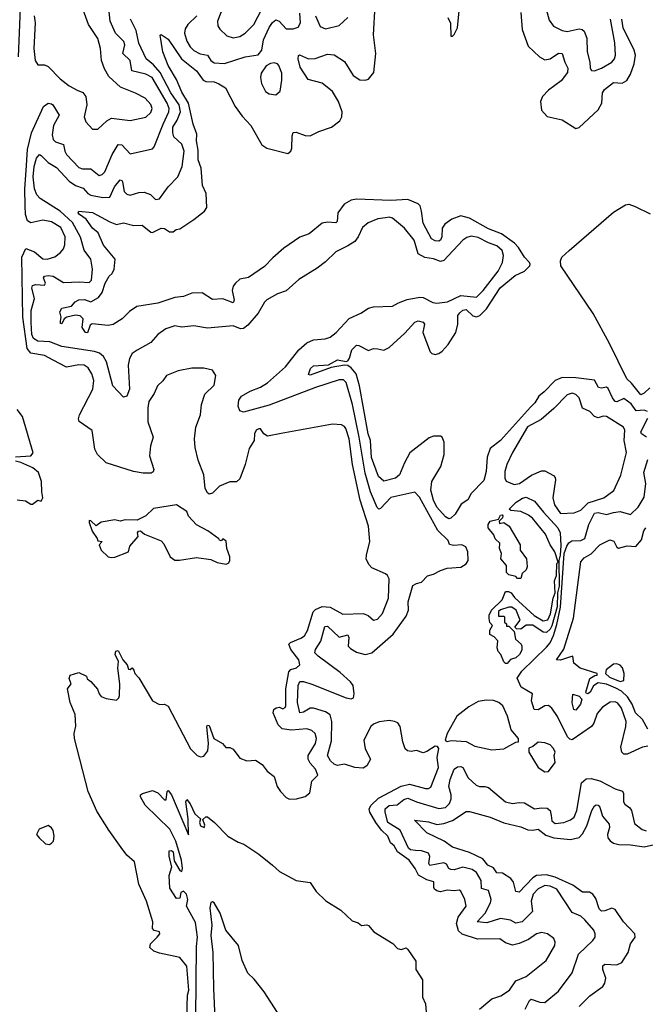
# Model space of a CAD drawing. Extents: x 1246230 to 1426786, y 660032 to 763141.
# Tile 425 of 566: x 1410249 to 1413901, y 680182 to 685933. Entities that reach past the tile are written whole.
import ezdxf

# ---------------------------------------------------------------- set-up
doc = ezdxf.new("R2010")
doc.units = 0

msp = doc.modelspace()

# ---------------------------------------------------------------- linework, layer by layer
at = {"layer": '0CON10XD'}
for points in [[(1410241.7, 685715), (1410266.3, 686283.7), (1410282.8, 686595), (1410286.6, 686875), (1410276.5, 687005), (1410261.5, 687041.5), (1410237.1, 687077.1)], [(1411224.3, 680105), (1411228.7, 680235), (1411235.9, 680265), (1411225.4, 680405), (1411185, 680455.8), (1411065, 680480.5), (1411033.1, 680493.1), (1411009.4, 680515), (1411012.9, 680535), (1411052.3, 680575), (1411066.9, 680595), (1411066.2, 680605), (1411035, 680614.3), (1411024, 680625), (1411026, 680665), (1410989.2, 680785), (1410944.4, 680885), (1410918.6, 681015), (1410875, 681053.1), (1410842, 681098), (1410768.9, 681198.9), (1410700.2, 681310.2), (1410649.2, 681425), (1410568.6, 681735), (1410567.5, 681765), (1410577.7, 681807.7), (1410574, 681875), (1410544, 681945), (1410528.8, 682025), (1410550, 682055), (1410537.5, 682085), (1410543.3, 682105), (1410595, 682120), (1410639.3, 682099.3), (1410642.5, 682082.5), (1410665, 682067.5), (1410703.6, 682023.6), (1410712.5, 681995), (1410725, 681980), (1410755, 681968.8), (1410815, 681958.8), (1410828.3, 681971.7), (1410832, 681985), (1410832.9, 682055), (1410822.5, 682145), (1410826.7, 682185), (1410806.7, 682225), (1410810, 682245), (1410825, 682248.8), (1410851.2, 682195), (1410876.2, 682165), (1410885, 682140), (1410895, 682137.5), (1410905, 682146.7), (1410915.7, 682134.3), (1410922, 682115), (1410945, 682090), (1411024.6, 681954.7), (1411065, 681932.5), (1411095, 681936.2), (1411115, 681923.8), (1411245.8, 681675), (1411285.8, 681635), (1411305, 681628.2), (1411325, 681630.8), (1411347.4, 681662.6), (1411351.1, 681705), (1411342, 681805), (1411345, 681812.5), (1411355, 681810), (1411382.5, 681735), (1411432.5, 681705), (1411453, 681683), (1411475, 681682.5), (1411495, 681672.5), (1411535, 681620), (1411574.2, 681604.2), (1411625, 681608.8), (1411665, 681583.3), (1411693.8, 681545), (1411735, 681512.5), (1411752, 681455), (1411771.2, 681425), (1411805, 681391.2), (1411825, 681381.2), (1411865, 681383.3), (1411915, 681396.2), (1411943.2, 681416.8), (1411954.2, 681485.8), (1411988.8, 681521.2), (1411975.5, 681555), (1411945, 681590), (1411934, 681614), (1411932.9, 681635), (1411975.4, 681705), (1411980.9, 681735), (1411974.3, 681765), (1411955, 681781.9), (1411925, 681792.2), (1411835, 681783.2), (1411781.7, 681791.7), (1411757.7, 681815), (1411728.5, 681885), (1411733.3, 681905), (1411745.4, 681914.6), (1411765, 681917.8), (1411785, 681908.1), (1411799.4, 681915), (1411803.7, 681926.3), (1411801.9, 682025), (1411820.3, 682125), (1411831.3, 682138.7), (1411865, 682148.1), (1411884.2, 682165), (1411879.4, 682195), (1411831.2, 682255), (1411820.9, 682285), (1411830.6, 682295), (1411890.1, 682319.9), (1411910.9, 682335), (1411929.6, 682365), (1411961.7, 682475), (1411975, 682487.8), (1412015, 682505.2), (1412061.8, 682501.8), (1412135, 682460), (1412254.5, 682464.5), (1412283.1, 682453.1), (1412315, 682426.2), (1412337.8, 682432.2), (1412366.7, 682465), (1412401.2, 682555), (1412405, 682667.5), (1412396.9, 682686.9), (1412385, 682695.8), (1412305, 682732), (1412289.1, 682749.1), (1412272.5, 682782.5), (1412272.8, 682805), (1412292.7, 682885), (1412285.2, 682975.2), (1412236.6, 683126.6), (1412192.3, 683335), (1412171.6, 683485), (1412153.5, 683545), (1412145, 683557.3), (1412126.9, 683566.9), (1412075, 683571.4), (1411775, 683516.9), (1411695, 683500.4), (1411675, 683514.3), (1411655, 683542.5), (1411645, 683544.2), (1411630, 683535), (1411619.2, 683515), (1411617.7, 683475), (1411587.9, 683427.9), (1411566.2, 683335), (1411535, 683250.8), (1411515.5, 683234.5), (1411475, 683233.5), (1411415, 683208.1), (1411375, 683166.9), (1411355, 683161.5), (1411345, 683168.9), (1411332.4, 683195), (1411323.5, 683275), (1411290.5, 683360.5), (1411273, 683435), (1411268.9, 683485), (1411277.5, 683552.5), (1411303.9, 683625), (1411310.9, 683685), (1411330.8, 683745), (1411385, 683798.8), (1411393.3, 683855), (1411375, 683886.2), (1411325, 683896.7), (1411255, 683897.1), (1411175, 683881.4), (1411105.5, 683854.4), (1411085, 683824.3), (1411054.3, 683795), (1411035, 683748.8), (1411003, 683703), (1410996.5, 683665), (1410997.3, 683585), (1411027.8, 683495), (1411013.6, 683445), (1411007.7, 683385), (1411032.2, 683305), (1411028, 683292), (1411016.1, 683283.9), (1410970, 683285), (1410913.8, 683293.8), (1410755, 683344.3), (1410703.6, 683393.6), (1410688.6, 683425), (1410672.9, 683532.9), (1410597, 683587), (1410592, 683602), (1410598.6, 683625), (1410677, 683775), (1410682.7, 683825), (1410670.8, 683865), (1410649.4, 683899.4), (1410624.7, 683914.7), (1410595, 683917.6), (1410523.3, 683903.3), (1410444.1, 683944.1), (1410395, 683971.2), (1410315, 683986.2), (1410293.3, 684013.3), (1410268.6, 684195), (1410262.7, 684545), (1410285, 684596.4), (1410336.5, 684576.5), (1410385, 684536.4), (1410410, 684535), (1410455, 684548.5), (1410487.5, 684572.5), (1410505.4, 684595), (1410513, 684617), (1410515.3, 684664.7), (1410489.6, 684719.6), (1410435, 684752.5), (1410385, 684761.2), (1410315, 684746.7), (1410295, 684758.2), (1410284.1, 684794.1), (1410281.6, 684845), (1410279.9, 684945), (1410287.9, 685052.1), (1410294.5, 685175.5), (1410318.3, 685271.7), (1410389.1, 685425), (1410415, 685444.4), (1410435, 685442.2), (1410443.1, 685435), (1410480, 685375), (1410446.8, 685315), (1410439.6, 685259.6), (1410445, 685232.2), (1410458.7, 685218.7), (1410504.2, 685204.2), (1410512.2, 685165), (1410522.9, 685145), (1410595, 685070), (1410615, 685061.2), (1410665, 685061.3), (1410713.6, 685023.6), (1410730.9, 685029.1), (1410745.9, 685044.1), (1410789.1, 685145), (1410825, 685203.5), (1410845, 685201.8), (1410895, 685148.6), (1411025, 685178.1), (1411035, 685190), (1411087.5, 685322.5), (1411120.2, 685395), (1411120.9, 685415), (1411110.9, 685445), (1411021.6, 685595), (1410985.5, 685615.5), (1410903.8, 685635), (1410893.7, 685693.7), (1410852.2, 685735), (1410862.2, 685785), (1410857.4, 685805), (1410809.4, 685855), (1410777.6, 685925), (1410767.5, 686015)], [(1411411.2, 685558.8), (1411450.8, 685535), (1411506.7, 685426.7), (1411548.8, 685368.8), (1411598.7, 685315), (1411662.3, 685202.3), (1411692.3, 685182.3), (1411815, 685151.1), (1411831.5, 685165), (1411838.5, 685181.5), (1411839.7, 685255), (1411845.4, 685274.6), (1411863.9, 685276.1), (1411915, 685257.2), (1411945.3, 685254.7), (1411995, 685280.5), (1412070, 685305), (1412118.2, 685341.8), (1412130, 685365), (1412130.7, 685395), (1412109.6, 685455), (1412075, 685514.2), (1412015, 685562.3), (1411933.4, 685583.4), (1411886.6, 685655), (1411874.6, 685705), (1411876, 685724), (1411882.3, 685727.7), (1411935, 685703.3), (1411974.7, 685705.3), (1412045, 685731.8), (1412085, 685728.2), (1412145, 685688.9), (1412195, 685607.5), (1412235, 685580.8), (1412265, 685579.6), (1412285, 685585.6), (1412316.7, 685625), (1412327.7, 685735), (1412315.3, 685845), (1412324.4, 686015)], [(1410333, 685955), (1410338.8, 685915), (1410332.8, 685765), (1410339.4, 685695), (1410355, 685669.4), (1410395, 685668.9), (1410415, 685658.5), (1410485, 685587.1), (1410537.4, 685547.4), (1410585, 685521.2), (1410618.3, 685508.3), (1410636, 685485), (1410641.4, 685435), (1410625.8, 685365), (1410635, 685336.7), (1410673.4, 685293.4)], [(1410673.4, 685293.4), (1410705, 685293.8), (1410757.1, 685342.9), (1410785, 685358.1), (1410895, 685344.4), (1410985, 685363.5), (1411015, 685390), (1411022.7, 685415), (1411015, 685437.1), (1410980.8, 685475), (1410924.6, 685504.6), (1410838.1, 685538.1), (1410770.2, 685600.2), (1410744.4, 685645), (1410726.7, 685695), (1410721.1, 685765), (1410705, 685823.8), (1410651.5, 685905), (1410619.6, 685989.6)], [(1411284.2, 685955), (1411231.2, 685905), (1411215, 685878.6), (1411211.8, 685855), (1411225, 685808.1), (1411245, 685773.8), (1411265, 685753.8), (1411302.4, 685732.4), (1411344.7, 685724.8), (1411365.4, 685695), (1411385, 685680.4), (1411445, 685676.8), (1411565, 685715.4), (1411642.1, 685727.9), (1411663.3, 685755), (1411671.9, 685815), (1411705, 685886.2), (1411725, 685915.5), (1411745, 685932.2), (1411763.4, 685923.4), (1411805, 685880), (1411845, 685878.4), (1411875, 685890), (1411888, 685915), (1411885, 685970)], [(1411435.4, 686004.6), (1411403.3, 685923.3), (1411406.6, 685896.6), (1411417.2, 685877.2), (1411457.9, 685837.9), (1411495, 685826.2), (1411535, 685834.6), (1411565.2, 685854.8), (1411615, 685904.6), (1411662.2, 685995)], [(1411975.3, 685955.3), (1412003.2, 685893.2), (1412035, 685879.5), (1412115, 685899.4), (1412164.5, 685945)], [(1412748.6, 685945), (1412763.2, 685913.2), (1412765, 685837.5), (1412775, 685836.7), (1412785, 685846.7), (1412804.3, 685885.7), (1412813.5, 685985)], [(1413174.6, 685974.6), (1413182.7, 685875), (1413217.3, 685777.3), (1413282.9, 685715), (1413315, 685699.2), (1413345, 685704.1), (1413395, 685736.8), (1413415, 685735.5), (1413430.8, 685685), (1413449.4, 685649.4), (1413446.1, 685625), (1413409.8, 685575), (1413335, 685520.6), (1413301.6, 685485), (1413288.8, 685455), (1413295, 685404.3), (1413327.6, 685367.6), (1413415, 685347.7), (1413495, 685297.8), (1413515, 685302.7), (1413625, 685406.8), (1413647.6, 685445), (1413651.2, 685505), (1413662, 685525), (1413715, 685566.1), (1413765, 685562.5), (1413793, 685577), (1413814.3, 685615), (1413835.5, 685675), (1413844, 685725), (1413835.7, 685755.7), (1413771.7, 685885), (1413763.4, 685936.6)], [(1413322, 685995), (1413340.4, 685930.4), (1413365, 685895.6), (1413415, 685869.5), (1413445, 685864.6), (1413515, 685879.2), (1413532.5, 685875), (1413543.6, 685865), (1413560.3, 685825), (1413561.8, 685745), (1413577.5, 685685), (1413578.8, 685648.8), (1413586, 685636), (1413605, 685634.4), (1413645, 685650.5), (1413705.4, 685684.6), (1413721.9, 685705), (1413727.3, 685725), (1413723.2, 685796.8), (1413697.6, 685935)], [(1413058.3, 680231.7), (1413107.5, 680265), (1413145, 680320), (1413205, 680345.6), (1413321.7, 680438.3), (1413372.9, 680525), (1413374.3, 680545), (1413366.6, 680566.6), (1413330, 680595), (1413295, 680602.5), (1413265, 680594.2), (1413218.3, 680561.7), (1413165, 680537.8), (1413125, 680528.1), (1413085, 680541.9), (1413052.5, 680565), (1412922.1, 680562.1), (1412831.4, 680591.4), (1412811.2, 680611.2), (1412799.6, 680655), (1412808.3, 680691.7), (1412854.4, 680755), (1412847.9, 680795), (1412825, 680844.2), (1412815, 680850), (1412784.7, 680845.3), (1412745, 680849.1), (1412705, 680840), (1412685, 680845.2), (1412670.3, 680855), (1412666.6, 680865), (1412667.2, 680897.2), (1412625, 680910.2), (1412576.5, 680936.5), (1412556.7, 680975), (1412521.9, 681025), (1412453.7, 681073.7), (1412435, 681108.4), (1412414, 681125), (1412398.1, 681165), (1412360.3, 681200.3), (1412327.4, 681245), (1412292.9, 681305), (1412289.8, 681325), (1412300.7, 681345), (1412343.8, 681386.2), (1412475, 681455.6), (1412525, 681467.5), (1412617.3, 681442.7), (1412635, 681442.5), (1412649.3, 681450.8), (1412694.1, 681565), (1412686.3, 681623.7), (1412696.4, 681676.4), (1412688.8, 681688.8), (1412675, 681690), (1412625, 681658.3), (1412605, 681652), (1412565, 681664.4), (1412535, 681659.1), (1412512.7, 681662.7), (1412500, 681675), (1412485.6, 681715), (1412469.8, 681805), (1412455.8, 681825.8), (1412437.1, 681835), (1412405, 681839.1), (1412347.8, 681832.2), (1412315, 681818.9), (1412298.2, 681805), (1412258.2, 681725), (1412265.3, 681675), (1412297.5, 681615), (1412276.2, 681575), (1412255, 681560.9), (1412205, 681565.3), (1412145, 681584.2), (1412105, 681576.4), (1412085.4, 681585), (1412064.1, 681605), (1412045.3, 681635), (1412068.8, 681721.2), (1412071.5, 681835), (1412062.2, 681872.2), (1412035, 681890.9), (1411965, 681912.9), (1411945, 681911.5), (1411905, 681887.8), (1411883.8, 681885), (1411871.5, 681945), (1411874.1, 682045), (1411885, 682068.1), (1411905, 682068.2), (1411955, 682053.1), (1412155, 681972.4), (1412183.2, 681966.8), (1412197.8, 681972.2), (1412202.5, 681995), (1412195.5, 682045), (1412180.9, 682065), (1412119.4, 682119.4), (1411990.7, 682215), (1411972.2, 682235), (1411975.3, 682255), (1412007, 682303), (1412031.2, 682388.8), (1412045, 682391.2), (1412115, 682326.9), (1412165, 682340), (1412170.5, 682325), (1412167.3, 682275), (1412179.7, 682259.7), (1412215, 682238.5), (1412265, 682225.5), (1412305, 682235.3), (1412430, 682345), (1412505, 682448.5), (1412519.1, 682485), (1412517.3, 682532.7), (1412545, 682627.5), (1412565, 682640), (1412595, 682647.5), (1412630, 682685), (1412665, 682695.5), (1412705, 682716.9), (1412745, 682728.9), (1412825, 682735.6), (1412856, 682754), (1412866.5, 682775), (1412864.6, 682825), (1412854.3, 682855), (1412830, 682865), (1412782.3, 682862.4), (1412757.3, 682867.3), (1412750.3, 682890.3), (1412689.4, 682949.4), (1412583.5, 683143.5), (1412555, 683173.8), (1412415, 683142.9), (1412355, 683077.1), (1412345, 683074.4), (1412335, 683084.5), (1412296.7, 683175), (1412265.8, 683285), (1412231.4, 683495), (1412191.7, 683685), (1412155, 683814.5), (1412138.6, 683828.6), (1412115, 683830), (1411975, 683785.5), (1411705, 683680.8), (1411555, 683641.6), (1411535, 683648.5), (1411523.9, 683675), (1411528.3, 683711.7), (1411544.1, 683735), (1411595, 683763.9), (1411655, 683786.1), (1411695, 683812.7), (1411800.4, 683905), (1411878.8, 684005), (1411925, 684045.3), (1411965, 684062.8), (1412031.4, 684068.5), (1412060.7, 684079.3), (1412096.5, 684105), (1412172.6, 684187.4), (1412241.2, 684218.8), (1412285, 684248.9), (1412315, 684256.5), (1412425, 684260.6), (1412460.3, 684279.7), (1412511.4, 684298.6), (1412585, 684313.1), (1412605, 684310.4), (1412661.2, 684281.2), (1412685, 684278.2), (1412745.9, 684285.9), (1412825, 684322.4), (1412915, 684312.1), (1412955, 684350.4), (1413042.2, 684465), (1413068.2, 684515), (1413073.2, 684555), (1413064.6, 684585), (1413035, 684612.1), (1412985, 684628.7), (1412925, 684660.8), (1412885, 684667.9), (1412858.3, 684661.7), (1412835.7, 684645), (1412724.4, 684525.6), (1412705, 684521.2), (1412665, 684537.1), (1412615, 684544.1), (1412575, 684565.5), (1412552.3, 684645), (1412495, 684715.6), (1412425, 684774.5), (1412405, 684778.8), (1412385.3, 684774.7), (1412339.7, 684770.3), (1412283.7, 684746.4), (1412250.2, 684719.8), (1412225, 684664.3), (1412205, 684638.1), (1412165, 684611.2), (1412095, 684577.5), (1412035, 684519.4), (1411985, 684480.8), (1411879.2, 684415), (1411805, 684348.6), (1411755, 684331.1), (1411692.4, 684297.6), (1411677.7, 684282.3), (1411641.7, 684218.3), (1411581.3, 684148.7), (1411555, 684130), (1411538.3, 684128.3), (1411495, 684145.4), (1411345, 684132.2), (1411265, 684144.4), (1411195, 684138), (1411155, 684145.6), (1411102.8, 684127.2), (1411056.1, 684093.9), (1411015, 684047.8), (1410935, 684003.3), (1410906.1, 683983.9), (1410890.4, 683955), (1410883.4, 683915), (1410890.4, 683775), (1410875, 683734.2), (1410855, 683728), (1410793.6, 683795), (1410756, 683935), (1410738.1, 683965), (1410715, 683984.3), (1410685, 683994), (1410495, 684023.7), (1410425, 684051.6), (1410355.4, 684055.3), (1410330.5, 684070.5), (1410319.4, 684095), (1410315.5, 684165), (1410316.4, 684233.6), (1410335.4, 684305), (1410321.1, 684365), (1410325, 684380.8), (1410343.6, 684386.4), (1410395, 684382.7), (1410399.1, 684395), (1410388.9, 684425), (1410394.2, 684435), (1410415, 684439.3), (1410445, 684434.3), (1410505, 684398.2), (1410599.1, 684400.9), (1410655, 684398.2), (1410669.3, 684410.7), (1410674.4, 684475), (1410664.5, 684535), (1410625.9, 684585.9), (1410605, 684662.7), (1410557.9, 684747.9), (1410485, 684814.7), (1410368.6, 684888.6), (1410349.1, 684909.1), (1410334.8, 684944.8), (1410328.3, 685015), (1410334, 685076), (1410346.7, 685125), (1410365, 685145.7), (1410375, 685139.2), (1410415, 685099.5), (1410465, 685069.5), (1410538.8, 684988.8), (1410575, 684963.7), (1410619, 684949), (1410647.5, 684917.5), (1410665, 684908.4), (1410735.3, 684894.7), (1410775, 684895.4), (1410803.4, 684956.6), (1410835, 684996.9), (1410845, 684994.2), (1410849.2, 684985), (1410859.3, 684929.3), (1410875, 684913.3), (1410895, 684907.7), (1410945, 684924.5), (1410976.4, 684926.4), (1411012.6, 684912.6), (1411042.5, 684882.5), (1411065, 684885.8), (1411115, 684957.5), (1411172.5, 685015), (1411196.7, 685075), (1411209.3, 685165), (1411195.8, 685205), (1411149, 685249), (1411142.3, 685272.3), (1411144, 685305), (1411168.8, 685345), (1411187.2, 685395), (1411180.4, 685435), (1411131.1, 685505), (1411069.3, 685625), (1411029.8, 685669.8), (1410987.8, 685705), (1410944.8, 685794.8), (1410929.5, 685869.5), (1410896, 685936)], [(1413913.1, 683645), (1413895, 683652.6), (1413848.2, 683648.2), (1413819, 683689), (1413775, 683719.6), (1413735, 683701.1), (1413725, 683703.3), (1413709, 683725), (1413685, 683779.6), (1413675, 683786.2), (1413645, 683780.4), (1413627.1, 683785), (1413605, 683827.6), (1413495, 683841.3), (1413415, 683842.5), (1413375, 683825.6), (1413311.2, 683758.8), (1413278.9, 683735), (1413256.2, 683695), (1413230.3, 683669.7), (1413055, 683474.5), (1412995, 683428.1), (1412977.7, 683377.7), (1412971.6, 683295), (1412957.8, 683242.3), (1412885, 683166.1), (1412865, 683128.8), (1412826.1, 683103.9), (1412791.8, 683045), (1412765, 683021.1), (1412755, 683016.9), (1412735, 683029.2), (1412685, 683086.7), (1412664.2, 683125.8), (1412649.8, 683185), (1412654.8, 683235), (1412707, 683323), (1412727.3, 683392.7), (1412726.3, 683466.3), (1412715, 683494.7), (1412705, 683500.2), (1412665, 683500.9), (1412639.7, 683490.3), (1412526.6, 683403.4), (1412495, 683344.3), (1412465.4, 683275), (1412442, 683255), (1412375, 683238.5), (1412344.1, 683264.1), (1412303.7, 683375), (1412297.7, 683475), (1412284.2, 683515), (1412231.8, 683795), (1412212.4, 683865), (1412185, 683898.7), (1412165, 683912.9), (1412145, 683914.6), (1412067.9, 683902.1), (1411945, 683856.2), (1411935, 683860), (1411946, 683895), (1411965, 683911.4), (1412052.2, 683917.8), (1412105, 683946.4), (1412155, 683937.1), (1412165, 683940.8), (1412174.6, 683955.4), (1412187.3, 684005), (1412215, 684031.1), (1412229.4, 684029.4), (1412285, 684000), (1412315, 684011.9), (1412339.7, 684009.7), (1412375, 684003.1), (1412405, 684017.5), (1412497.2, 684102.8), (1412555, 684166.4), (1412575, 684173.6), (1412605, 684165.6), (1412613.1, 684155), (1412602.2, 684105), (1412645, 683993.8), (1412655, 683983.3), (1412675, 683977.8), (1412695, 683982.9), (1412715, 683997.8), (1412750, 684035), (1412795, 684106.7), (1412807.1, 684155), (1412806.4, 684205), (1412818.3, 684221.7), (1412835, 684236.7), (1412855, 684240.2), (1412895, 684202.6), (1412915, 684197.5), (1412935, 684206.1), (1412974.9, 684245.1), (1413053, 684367), (1413141.2, 684438.8), (1413196.2, 684463.8), (1413226.2, 684495), (1413229.6, 684505), (1413224.6, 684515), (1413195, 684545.9), (1413161.5, 684601.5), (1413136.7, 684626.7), (1413061.6, 684681.6), (1412985, 684711.2), (1412875, 684773.8), (1412823.7, 684786.3), (1412772.3, 684767.7), (1412731, 684739), (1412714.7, 684715), (1412713, 684665), (1412705, 684645.6), (1412695, 684638.9), (1412675, 684640.3), (1412653.6, 684653.6), (1412603.4, 684745), (1412594.8, 684814.8), (1412585.9, 684845), (1412575, 684858), (1412515, 684883.5), (1412415, 684876.5), (1412215.2, 684884.8), (1412185, 684878.8), (1412143.1, 684855), (1412106.5, 684805), (1412103.3, 684755), (1412095, 684745.6), (1412045, 684750.2), (1412015, 684745.2), (1411938.5, 684681.5), (1411885, 684663.1), (1411791.7, 684598.3), (1411727.1, 684542.9), (1411678.9, 684491.1), (1411585, 684426.7), (1411535, 684417.7), (1411508.6, 684395), (1411495, 684376.2), (1411489.4, 684350.6), (1411502.1, 684295), (1411495, 684280), (1411435, 684303.3), (1411375, 684299.5), (1411315, 684338.2), (1411255, 684335.8), (1411205.4, 684315.4), (1411155, 684310.3), (1411055, 684277.1), (1410932.3, 684257.7), (1410890.4, 684229.5), (1410847.5, 684185), (1410795, 684152.9), (1410765, 684147.5), (1410673, 684157), (1410661.2, 684148.8), (1410645, 684104.2), (1410634.4, 684105), (1410614.6, 684135), (1410619.4, 684185), (1410602.6, 684202.6), (1410575, 684207.9), (1410523.8, 684195), (1410509.2, 684185), (1410495, 684156.7), (1410488.3, 684158.3), (1410488, 684172), (1410490.6, 684195), (1410483.8, 684226.2), (1410495, 684248.5), (1410550.9, 684259.1), (1410573.6, 684285), (1410593.6, 684296.4), (1410627.8, 684297.8), (1410665, 684285.7), (1410708.8, 684311.2), (1410730.2, 684339.8), (1410747.5, 684395), (1410772.5, 684435), (1410790, 684450), (1410801.2, 684475), (1410806.2, 684535), (1410738.6, 684615), (1410707.9, 684687.9), (1410674.3, 684715), (1410638, 684768), (1410598.8, 684795), (1410591.5, 684805), (1410593.8, 684815), (1410675, 684805.9), (1410775, 684751.8), (1410815, 684737.5), (1410855, 684746.7), (1410915, 684731.4), (1410965, 684731.8), (1411015, 684691.2), (1411025, 684690), (1411075, 684716), (1411095, 684713.3), (1411123.1, 684693.1), (1411145, 684694.6), (1411162.9, 684707.1), (1411185, 684711.3), (1411265.9, 684765), (1411328.7, 684815), (1411340.8, 684835), (1411337, 684916.9), (1411315.4, 684965), (1411308.4, 685065), (1411291.9, 685115), (1411290.8, 685170.8), (1411281.2, 685225), (1411282.9, 685265), (1411261.7, 685321.7), (1411234.1, 685445), (1411195, 685508.9), (1411165, 685582.5), (1411116.2, 685665), (1411084.2, 685745), (1411068.3, 685841.7), (1411075, 685846.2), (1411115, 685819.2), (1411194.1, 685704.1), (1411280.7, 685635), (1411320, 685580), (1411335, 685571.5), (1411385, 685569.2), (1411411.2, 685558.8)], [(1411745, 685493.3), (1411770, 685515), (1411779.7, 685580.3), (1411779.1, 685620.9), (1411762.5, 685665), (1411755, 685674), (1411735, 685680), (1411713, 685677), (1411687.3, 685662.7), (1411658.7, 685621.3), (1411654.4, 685595), (1411660.3, 685560.3), (1411685, 685513.3), (1411705, 685498.8), (1411745, 685493.3)], [(1413927.1, 683782.9), (1413895, 683751.2), (1413875, 683742), (1413820.7, 683810.7), (1413793.1, 683835), (1413691.1, 684041.1), (1413596.1, 684216.1), (1413408, 684495), (1413406.8, 684525), (1413414.1, 684545), (1413456.6, 684585), (1413715, 684808.4), (1413785, 684851.1), (1413805, 684854.6), (1413842.4, 684842.4), (1413929.8, 684799.8)], [(1413405, 683048.8), (1413485, 683053.3), (1413525, 683068.2), (1413568.3, 683111.7), (1413658.9, 683141.1), (1413716.5, 683183.5), (1413757.9, 683272.1), (1413790.5, 683405), (1413778.4, 683475), (1413780.8, 683535), (1413773.9, 683553.9), (1413675, 683616.2), (1413655, 683618.2), (1413625, 683607.1), (1413604.6, 683614.5), (1413576.7, 683645), (1413534.7, 683664.7), (1413515, 683723.8), (1413495, 683742.9), (1413475, 683751.4), (1413445, 683741.9), (1413367.7, 683662.3), (1413292.7, 683597.3), (1413213.8, 683555), (1413125, 683404.3), (1413092.9, 683335), (1413081.2, 683295), (1413081.8, 683255), (1413088.5, 683238.5), (1413135, 683219.2), (1413167.1, 683225), (1413237.6, 683272.4), (1413295, 683297.8), (1413315, 683297.3), (1413365, 683270), (1413375, 683260), (1413377.6, 683245), (1413361.3, 683141.3), (1413370.2, 683100.2), (1413405, 683048.8)], [(1410225, 683380), (1410314, 683386), (1410327.1, 683402.8), (1410265, 683614.4), (1410235, 683656.7)], [(1413908.2, 683495), (1413878.9, 683515), (1413875.8, 683525), (1413915.3, 683605)], [(1413915, 681690.8), (1413884.2, 681685), (1413795, 681643.1), (1413775, 681643.2), (1413763, 681655), (1413758.9, 681685), (1413787.6, 681805), (1413788.5, 681835), (1413762.1, 681912.1), (1413740.7, 681940.8), (1413725, 681948.7), (1413695, 681946.3), (1413651.2, 681918.8), (1413619.2, 681880.8), (1413600.5, 681825), (1413587.3, 681805), (1413475, 681726.6), (1413460.6, 681730.6), (1413447.5, 681745), (1413387.5, 681862.5), (1413355, 681912.9), (1413335, 681927.5), (1413315, 681926.2), (1413275, 681902.3), (1413252.1, 681905), (1413237.1, 681955), (1413242, 681995), (1413175.8, 682035), (1413153, 682087), (1413181.2, 682128.8), (1413325, 682267.3), (1413345, 682292.7), (1413365, 682336), (1413385, 682401.2), (1413405, 682502.5), (1413428.2, 682815), (1413442.2, 682857.8), (1413455, 682876.9), (1413471.7, 682888.3), (1413525, 682891.7), (1413547.7, 682902.3), (1413571.4, 682985), (1413605, 683050.6), (1413625, 683054.5), (1413675, 683042.6), (1413715, 683054.8), (1413755, 683060), (1413815, 683042.7), (1413858.9, 683085), (1413893.7, 683145), (1413904.1, 683224.1), (1413892.3, 683287.6), (1413915.3, 683364.7)], [(1410235, 683128.8), (1410283, 683123), (1410315, 683103.3), (1410325, 683103.3), (1410355, 683127.5), (1410375, 683120), (1410385, 683140), (1410377.8, 683175), (1410376.5, 683235), (1410359.1, 683289.1), (1410325.2, 683315.2), (1410256.8, 683346.8), (1410224.3, 683355)], [(1413095, 682173.3), (1413085, 682173.3), (1413075, 682182.5), (1413057.5, 682225), (1413042.3, 682242.3), (1413036.7, 682265), (1413040, 682305), (1413019.3, 682329.3), (1412993, 682343), (1412993, 682367), (1413010, 682395), (1412993, 682413), (1412988.8, 682435), (1412990, 682455), (1413003.3, 682485), (1413065.8, 682544.2), (1413085, 682592.5), (1413103, 682593), (1413117.5, 682585), (1413138.3, 682558.3), (1413252.5, 682452.5), (1413305, 682422.1), (1413331.6, 682428.4), (1413347.8, 682462.2), (1413363.1, 682555), (1413374.4, 682585), (1413370, 682655), (1413382.4, 682687.6), (1413385, 682757.5), (1413392.5, 682765), (1413372, 682825), (1413345.7, 682865), (1413317.7, 682927.7), (1413241.7, 683021.7), (1413220, 683040), (1413175, 683060.5), (1413115.5, 683065.5), (1413105.6, 683075), (1413146.5, 683115), (1413185, 683138.9), (1413205, 683144), (1413255, 683121.4), (1413307.4, 683057.4), (1413390.7, 682965), (1413404.7, 682935), (1413407.7, 682862.3), (1413404.5, 682805), (1413395.8, 682774.2), (1413397.5, 682625), (1413388, 682585), (1413386.9, 682503.1), (1413356.3, 682393.7), (1413346.4, 682373.6), (1413325, 682353.3), (1413305, 682356.7), (1413245, 682396.7), (1413205, 682397.5), (1413175, 682372.5), (1413150, 682375), (1413140, 682385), (1413170, 682425), (1413147.5, 682485), (1413121.7, 682501.7), (1413105, 682502.5), (1413055, 682486.7), (1413043.8, 682476.2), (1413045, 682450), (1413075, 682450), (1413080, 682445), (1413080, 682415), (1413090, 682405), (1413091.7, 682391.7), (1413105, 682390), (1413135, 682360), (1413144.1, 682314.1), (1413176, 682286), (1413180, 682275), (1413179.3, 682250.7), (1413167.5, 682225), (1413145, 682206.7), (1413113.9, 682196.1), (1413095, 682173.3)], [(1411455, 682752.5), (1411469.3, 682760.7), (1411476.2, 682775), (1411476, 682795), (1411458.8, 682845), (1411455, 682887.5), (1411435, 682900), (1411425, 682890), (1411415, 682893.3), (1411411.7, 682901.7), (1411347.9, 682947.9), (1411282.1, 682982.1), (1411235, 683032.5), (1411225, 683060), (1411165, 683100), (1411031.3, 683078.7), (1410985, 683036.2), (1410935, 683010), (1410865, 683011.2), (1410835, 683003.8), (1410805, 683011.2), (1410725, 682998.8), (1410695, 682977.5), (1410665, 683006.7), (1410655, 683007.5), (1410654, 682996), (1410672.5, 682945), (1410702.5, 682902.5), (1410705, 682890), (1410730, 682885), (1410713.3, 682866.7), (1410724, 682835), (1410765, 682796.7), (1410785, 682791.2), (1410804, 682794), (1410883.8, 682825), (1410891.7, 682858.3), (1410940, 682915), (1410937.5, 682935), (1410942.5, 682945), (1410955, 682947.5), (1410978.3, 682928.3), (1411075, 682888.8), (1411091.2, 682871.2), (1411126.7, 682795), (1411155, 682776), (1411182.9, 682777.1), (1411281.7, 682791.7), (1411365, 682780), (1411402, 682762), (1411455, 682752.5)], [(1413175, 682670), (1413155, 682670), (1413145, 682680), (1413105, 682690), (1413090, 682705), (1413090, 682745), (1413057.5, 682785), (1413062.5, 682815), (1413050, 682845), (1413052.5, 682875), (1413025, 682900), (1413017.5, 682925), (1412983.3, 682965), (1412982.9, 682985), (1412995, 683004.3), (1413044, 683016), (1413055, 683038.6), (1413065, 683041.2), (1413070, 683035), (1413067.1, 683022.9), (1413047.5, 683005), (1413050, 682990), (1413075, 682996.7), (1413106.7, 682975), (1413170, 682865), (1413170, 682835), (1413207.5, 682785), (1413211.7, 682738.3), (1413205, 682720), (1413181.7, 682698.3), (1413175, 682670)], [(1413915, 681790), (1413885.5, 681845), (1413843.8, 681883.8), (1413823.6, 681935), (1413797.5, 681977.5), (1413761.6, 682011.6), (1413729.4, 682029.4), (1413675, 682051.6), (1413625, 682060.8), (1413598.1, 682041.9), (1413580, 682005), (1413565, 681996), (1413558.3, 681998.3), (1413554.2, 682005), (1413577.5, 682085), (1413606.7, 682103.3), (1413620, 682105), (1413620, 682115), (1413520, 682145), (1413483.3, 682175), (1413478, 682215), (1413459.4, 682210.6), (1413405, 682191.6), (1413382.5, 682195), (1413425, 682257.3), (1413482.5, 682437.5), (1413525, 682766.2), (1413545, 682789.8), (1413585, 682812.4), (1413635, 682866.8), (1413694.1, 682895.9), (1413718.1, 682888.1), (1413735, 682852.9), (1413745, 682846.9), (1413795, 682860), (1413845, 682857.1), (1413878.8, 682895), (1413893.1, 682946.9), (1413904.7, 682965)], [(1413755, 682068.3), (1413775, 682074.1), (1413778.3, 682115), (1413767.9, 682147.9), (1413755, 682162.6), (1413735, 682170), (1413715, 682168.5), (1413672.5, 682135), (1413667.8, 682115), (1413692.2, 682092.2), (1413755, 682068.3)], [(1413495, 681901.2), (1413484.4, 681905), (1413475, 681942.5), (1413477, 681993), (1413515, 681981.2), (1413530, 681965), (1413521.9, 681935), (1413495, 681901.2)], [(1413005, 681668.5), (1413075, 681674.2), (1413145, 681712.5), (1413160, 681715), (1413161.2, 681735), (1413117.5, 681785), (1413097.3, 681865), (1413068.7, 681925), (1413045.9, 681945.9), (1413015, 681957.2), (1412971.4, 681958.6), (1412925, 681950.8), (1412870.3, 681919.7), (1412800.9, 681865), (1412744.2, 681765), (1412732.5, 681725), (1412745, 681717.5), (1412767.7, 681722.3), (1412855, 681717.7), (1412905, 681689.6), (1413005, 681668.5)], [(1413315, 681540), (1413335, 681542), (1413374.3, 681595), (1413369.2, 681635), (1413375.6, 681655), (1413365, 681677.1), (1413345, 681697.8), (1413315, 681709.4), (1413275, 681713.3), (1413245, 681687.5), (1413221.7, 681678.3), (1413221.2, 681655), (1413276.2, 681565), (1413315, 681540)], [(1413199.6, 680155), (1413224.8, 680205.2), (1413235, 680213.1), (1413285, 680195.4), (1413315, 680193.8), (1413395, 680258.6), (1413473.3, 680366.7), (1413510.5, 680475), (1413595.3, 680554.7), (1413607.5, 680575), (1413609.1, 680595), (1413600, 680615), (1413548.5, 680675), (1413525, 680696.5), (1413475, 680718.1), (1413385, 680854.1), (1413345, 680872.7), (1413315, 680877), (1413275, 680857.8), (1413246.8, 680825), (1413235.6, 680785.6), (1413242.9, 680725), (1413182.7, 680665), (1413145, 680655.9), (1413113.6, 680673.6), (1413055, 680684.4), (1412975, 680659.1), (1412920, 680665), (1412965.3, 680715), (1412997.5, 680775), (1413001.1, 680795), (1412985, 680846.5), (1412945, 680859.4), (1412943, 680905), (1412915, 680952.5), (1412890.1, 680970.1), (1412835, 680984), (1412785, 680968.3), (1412765, 680969.6), (1412754.8, 680974.8), (1412740.7, 681000.7), (1412725, 681008.8), (1412643, 680993), (1412637.9, 681005), (1412643.8, 681045), (1412635, 681064.3), (1412595, 681079.6), (1412559.9, 681080.1), (1412531.1, 681085), (1412519.3, 681095), (1412470.3, 681200.3), (1412398.5, 681245), (1412383.1, 681305), (1412383.5, 681325), (1412405, 681343.4), (1412452.1, 681347.9), (1412490.7, 681379.3), (1412515, 681385.5), (1412565, 681364), (1412695, 681326.4), (1412735, 681332.6), (1412758.9, 681355), (1412767.7, 681382.3), (1412767.9, 681405), (1412754.7, 681455), (1412762.9, 681495), (1412785, 681555.6), (1412805, 681570), (1412825, 681570.9), (1412836.5, 681565), (1412867.9, 681505), (1412912.9, 681462.9), (1412934, 681454), (1412965, 681454.6), (1412985, 681448.2), (1413085, 681365.4), (1413125, 681356.2), (1413165, 681361.8), (1413195, 681358.2), (1413255, 681323.9), (1413295, 681330.9), (1413327.4, 681327.4), (1413344.7, 681314.7), (1413351.3, 681285), (1413355, 681254.3), (1413375, 681238), (1413425.2, 681244.8), (1413465, 681259.6), (1413485, 681274.5), (1413501.2, 681315), (1413528.7, 681475), (1413555, 681499.1), (1413585, 681500.8), (1413635, 681487), (1413725, 681440), (1413767.3, 681427.3), (1413773.2, 681413.2), (1413774.2, 681364.2), (1413781.1, 681351.1), (1413810.2, 681330.2), (1413820.9, 681315), (1413838, 681238), (1413883.3, 681203.3), (1413905.9, 681195.9)], [(1411277.9, 680105), (1411280.6, 680520.6), (1411288, 680575), (1411275, 680660), (1411223.3, 680755), (1411230, 680795), (1411223.8, 680825), (1411205, 680842.5), (1411190, 680835), (1411185, 680802.5), (1411165, 680800), (1411125, 680860), (1411121.2, 680935), (1411136.7, 680985), (1411122, 681045), (1411121.7, 681078.3), (1411135, 681080), (1411145, 681072.5), (1411151.2, 681021.2), (1411184.2, 680964.2), (1411195, 680957.5), (1411199.4, 680975), (1411193.6, 681025), (1411160.8, 681135), (1411125.4, 681205.4), (1410982.5, 681345), (1410953.8, 681395), (1410954.2, 681405.8), (1410965.8, 681414.2), (1411025, 681431.9), (1411055, 681416.9), (1411095, 681376.2), (1411105, 681376.7), (1411109.2, 681425), (1411115, 681432), (1411135, 681405.6), (1411235, 681172.5), (1411233.2, 681265), (1411220, 681365), (1411225, 681378.1), (1411245, 681352.9), (1411271.1, 681295), (1411303.8, 681265), (1411298, 681245), (1411305, 681224.2), (1411326.7, 681215), (1411329.3, 681229.3), (1411318.3, 681261.7), (1411335, 681277.5), (1411345, 681276.7), (1411386.2, 681245), (1411465, 681163.8), (1411525, 681128.8), (1411557, 681117), (1411645, 681060), (1411725.4, 680995.4), (1411765, 680958), (1411862.5, 680905), (1411945, 680893.3), (1411980.7, 680840.7), (1412036.1, 680786.1), (1412123, 680733), (1412189.3, 680669.3), (1412225, 680657.5), (1412245, 680642.5), (1412275, 680646.7), (1412285, 680642.5), (1412316.2, 680606.2), (1412427.5, 680537.5), (1412455, 680507.5), (1412475, 680502.5), (1412505, 680512.5), (1412515, 680502.5), (1412562.5, 680435), (1412561.2, 680385), (1412600, 680325), (1412600, 680225), (1412618.8, 680185), (1412624.1, 680114.1)], [(1413165, 680836.9), (1413145, 680841.2), (1413131.8, 680895), (1413116.3, 680916.3), (1413067.9, 680948), (1413035, 680950.9), (1413015, 680979.2), (1412981.1, 680995), (1412952.3, 681032.3), (1412875, 681069.2), (1412775, 681100.8), (1412727.1, 681135), (1412625, 681183.6), (1412553, 681257), (1412635, 681247.2), (1412683.4, 681233.4), (1412725, 681237.9), (1412774.8, 681255.2), (1412855, 681308.1), (1412875, 681308.9), (1412995, 681275.4), (1413075, 681242.8), (1413175, 681219.6), (1413215, 681202.4), (1413245, 681198.6), (1413275, 681204.7), (1413319.8, 681169.8), (1413366.1, 681153.9), (1413465, 681144.3), (1413515, 681155.8), (1413535, 681177.8), (1413560.6, 681225), (1413589.2, 681315), (1413605, 681342), (1413615, 681348), (1413625, 681346), (1413635, 681333.8), (1413651.2, 681281.2), (1413689.2, 681235), (1413692.7, 681215), (1413680.3, 681175), (1413682.3, 681155), (1413695, 681137.1), (1413715, 681123.6), (1413745.7, 681115.7), (1413815, 681114.8), (1413895, 681102.6), (1413955.2, 681114.9)], [(1410423.6, 681116.4), (1410435, 681123.3), (1410446, 681135), (1410451.4, 681165), (1410445, 681197.5), (1410435, 681213.3), (1410415, 681226.2), (1410362.5, 681205), (1410347.5, 681175), (1410362.5, 681155), (1410400.4, 681120.5), (1410423.6, 681116.4)], [(1413515, 680169.6), (1413577.9, 680232), (1413652.6, 680287.4), (1413665.3, 680305), (1413671.1, 680335), (1413652.7, 680385), (1413652.1, 680407.9), (1413665, 680416), (1413735, 680412.7), (1413764.1, 680425.9), (1413800, 680485), (1413814.1, 680535.9), (1413841.9, 680575), (1413840.6, 680595), (1413774.5, 680665), (1413725, 680735.4), (1413705, 680744.6), (1413665, 680727.9), (1413645, 680725.9), (1413631, 680741), (1413611.3, 680801.3), (1413595, 680826.2), (1413575, 680836.9), (1413535, 680838.1), (1413478.1, 680878.1), (1413375.6, 680925.6), (1413325, 680938.4), (1413265, 680934), (1413245, 680920.3), (1413165, 680836.9)], [(1411755, 680134.2), (1411675.5, 680255), (1411618.8, 680328.8), (1411580, 680365), (1411547.6, 680437.6), (1411526.2, 680526.2), (1411453.5, 680615), (1411419.3, 680715), (1411385, 680774.5), (1411375, 680780), (1411365, 680776.9), (1411358.5, 680745), (1411370.3, 680645), (1411365.8, 680585), (1411375.7, 680485), (1411381.1, 680275), (1411405.1, 679705)], [(1412932.5, 680155), (1413005, 680214.4), (1413058.3, 680231.7)]]:
    msp.add_lwpolyline(points, dxfattribs=at)

doc.saveas('drawing.dxf')
